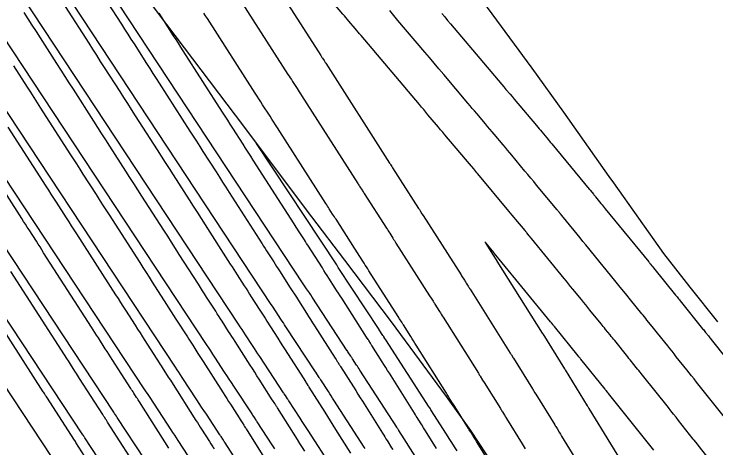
# Model space of a CAD drawing. Extents: x 954385 to 988206, y 1868364 to 1924553.
# Drawn here: x 957717.7 to 957772.8, y 1920076.3 to 1920110.4 of the extents above; entities that cross this region are included whole.
import ezdxf

# ---------------------------------------------------------------- set-up
doc = ezdxf.new("R2010")
doc.units = 0
for name, color, linetype in [('16', 7, 'Continuous'), ('24', 7, 'Continuous'), ('6', 7, 'Continuous'), ('7', 7, 'Continuous')]:
    doc.layers.add(name, color=color, linetype=linetype)

msp = doc.modelspace()

# ---------------------------------------------------------------- linework, layer by layer
at = {"layer": '16'}
for points in [[(957696.948, 1920161.236), (957702.103, 1920152.651), (957707.369, 1920144.14), (957712.471, 1920135.518), (957717.743, 1920127.012), (957722.993, 1920118.49), (957728.97, 1920110.46), (957735.033, 1920102.488), (957741.03, 1920094.471), (957743.61, 1920091.065), (957747.276, 1920086.23), (957747.643, 1920085.734), (957751.598, 1920080.345), (957753.528, 1920077.691), (957755.379, 1920074.839), (957758.957, 1920069.2), (957759.221, 1920068.78), (957762.498, 1920063.538), (957765.299, 1920060.111), (957767.11, 1920058.543), (957772.787, 1920054.182), (957774.358, 1920053.252)], [(957749.178, 1920075.673), (957748.129, 1920077.312), (957748.028, 1920077.471), (957747.859, 1920077.735), (957747.825, 1920077.788), (957747.791, 1920077.84), (957747.757, 1920077.893), (957747.723, 1920077.946), (957744.822, 1920082.434), (957744.758, 1920082.533), (957744.694, 1920082.632), (957744.63, 1920082.731), (957744.566, 1920082.83), (957744.254, 1920083.314), (957744.218, 1920083.369), (957744.182, 1920083.425), (957744.146, 1920083.48), (957744.11, 1920083.535), (957743.888, 1920083.876), (957743.847, 1920083.939), (957743.835, 1920083.957), (957741.068, 1920088.177), (957740.961, 1920088.339), (957740.855, 1920088.501), (957740.643, 1920088.824), (957740.59, 1920088.905), (957740.537, 1920088.986), (957740.484, 1920089.067), (957740.431, 1920089.148), (957705.298, 1920142.455)], [(957745.229, 1920076.278), (957745.173, 1920076.366), (957742.789, 1920080.054), (957742.678, 1920080.224), (957742.568, 1920080.395), (957742.458, 1920080.565), (957742.348, 1920080.736), (957741.749, 1920081.662), (957741.718, 1920081.711), (957741.686, 1920081.76), (957741.655, 1920081.808), (957741.623, 1920081.857), (957741.434, 1920082.148), (957741.363, 1920082.257), (957741.332, 1920082.304), (957739.012, 1920085.842), (957738.916, 1920085.988), (957738.82, 1920086.135), (957738.724, 1920086.281), (957738.628, 1920086.427), (957738.244, 1920087.013), (957738.148, 1920087.159), (957738.052, 1920087.305), (957737.956, 1920087.452), (957737.86, 1920087.598), (957702.96, 1920140.552)], [(957742.622, 1920074.786), (957740.755, 1920077.674), (957740.598, 1920077.916), (957740.442, 1920078.158), (957740.286, 1920078.4), (957740.129, 1920078.642), (957739.245, 1920080.011), (957739.218, 1920080.053), (957739.191, 1920080.094), (957739.164, 1920080.136), (957739.137, 1920080.178), (957738.973, 1920080.429), (957738.887, 1920080.562), (957738.858, 1920080.606), (957738.829, 1920080.651), (957736.956, 1920083.507), (957736.817, 1920083.719), (957736.678, 1920083.93), (957736.539, 1920084.142), (957736.4, 1920084.354), (957735.845, 1920085.201), (957735.706, 1920085.413), (957735.567, 1920085.624), (957735.428, 1920085.836), (957735.289, 1920086.047), (957700.621, 1920138.648)], [(957698.283, 1920136.745), (957732.756, 1920084.44), (957732.919, 1920084.192), (957733.082, 1920083.944), (957733.245, 1920083.695), (957733.408, 1920083.447), (957734.173, 1920082.28), (957734.354, 1920082.003), (957734.536, 1920081.726), (957734.718, 1920081.449), (957734.9, 1920081.172), (957736.326, 1920078.997), (957736.344, 1920078.968), (957736.363, 1920078.94), (957736.382, 1920078.911), (957736.401, 1920078.882), (957736.513, 1920078.71), (957736.65, 1920078.5), (957736.673, 1920078.464), (957736.695, 1920078.429), (957736.718, 1920078.394), (957736.741, 1920078.359), (957737.911, 1920076.548), (957738.113, 1920076.235)], [(957735.796, 1920074.295), (957734.237, 1920076.708), (957734.218, 1920076.736), (957734.2, 1920076.764), (957734.182, 1920076.793), (957734.163, 1920076.821), (957734.053, 1920076.99), (957733.915, 1920077.203), (957733.892, 1920077.238), (957733.869, 1920077.273), (957733.846, 1920077.308), (957733.823, 1920077.344), (957732.763, 1920078.96), (957732.578, 1920079.241), (957732.394, 1920079.522), (957732.21, 1920079.803), (957732.026, 1920080.084), (957730.86, 1920081.862), (957730.729, 1920082.062), (957730.597, 1920082.263), (957730.465, 1920082.463), (957730.333, 1920082.664), (957695.897, 1920134.914)], [(957693.262, 1920133.461), (957727.911, 1920080.887), (957728.012, 1920080.735), (957728.112, 1920080.582), (957728.213, 1920080.429), (957728.313, 1920080.276), (957729.972, 1920077.745), (957730.112, 1920077.531), (957730.252, 1920077.317), (957730.393, 1920077.103), (957730.533, 1920076.89), (957731.319, 1920075.69)], [(957727.918, 1920075.406), (957725.766, 1920078.691), (957725.697, 1920078.796), (957725.627, 1920078.901), (957725.558, 1920079.006), (957725.489, 1920079.111), (957690.628, 1920132.007)], [(957725.865, 1920073.067), (957723.218, 1920077.106), (957723.18, 1920077.163), (957723.143, 1920077.22), (957723.105, 1920077.278), (957723.067, 1920077.335), (957687.993, 1920130.554)], [(957720.645, 1920075.559), (957685.358, 1920129.1)], [(957752.477, 1920076.078), (957752.269, 1920076.405), (957752.061, 1920076.732), (957751.852, 1920077.059), (957751.644, 1920077.385), (957750.413, 1920079.309), (957750.367, 1920079.381), (957750.321, 1920079.454), (957750.297, 1920079.49), (957750.274, 1920079.526), (957746.856, 1920084.813), (957746.785, 1920084.924), (957746.713, 1920085.034), (957746.695, 1920085.062), (957746.678, 1920085.09), (957746.66, 1920085.117), (957746.642, 1920085.145), (957746.351, 1920085.591), (957746.338, 1920085.611), (957743.124, 1920090.512), (957743.032, 1920090.652), (957743.002, 1920090.698), (957736.7, 1920100.26)]]:
    msp.add_lwpolyline(points, dxfattribs=at)
at = {"layer": '24'}
msp.add_lwpolyline([(957713.84, 1920160.59), (957720.434, 1920152.977), (957727.181, 1920145.468), (957733.7, 1920137.805), (957740.31, 1920130.203), (957746.549, 1920122.351), (957752.408, 1920114.241), (957758.326, 1920106.171), (957760.827, 1920102.711), (957764.393, 1920097.665), (957764.754, 1920097.151), (957768.694, 1920091.596), (957770.742, 1920088.943), (957772.912, 1920086.219)], dxfattribs=at)
at = {"layer": '6'}
for points in [[(957750.839, 1920076.271), (957749.973, 1920077.662), (957749.831, 1920077.891), (957749.688, 1920078.12), (957749.403, 1920078.578), (957749.332, 1920078.693), (957749.261, 1920078.807), (957749.189, 1920078.921), (957749.117, 1920079.036), (957747.141, 1920082.181), (957746.998, 1920082.408), (957746.856, 1920082.635), (957746.713, 1920082.861), (957746.571, 1920083.088), (957745.77, 1920084.359), (957745.743, 1920084.403), (957745.715, 1920084.447), (957745.687, 1920084.492), (957745.659, 1920084.536), (957745.517, 1920084.76), (957745.49, 1920084.801), (957745.464, 1920084.843), (957745.358, 1920085.008), (957743.402, 1920088.078), (957743.275, 1920088.277), (957743.148, 1920088.476), (957743.021, 1920088.675), (957742.895, 1920088.873), (957742.387, 1920089.668), (957742.26, 1920089.867), (957742.133, 1920090.066), (957742.006, 1920090.265), (957741.879, 1920090.463), (957740.732, 1920092.257), (957740.642, 1920092.398), (957740.552, 1920092.538), (957740.462, 1920092.679), (957740.372, 1920092.819), (957740.011, 1920093.38), (957739.921, 1920093.521), (957739.831, 1920093.661), (957739.741, 1920093.801), (957739.652, 1920093.942), (957736.453, 1920098.945), (957736.252, 1920099.259), (957736.051, 1920099.573), (957735.85, 1920099.888), (957735.648, 1920100.202), (957734.842, 1920101.458), (957734.64, 1920101.772), (957734.439, 1920102.086), (957734.237, 1920102.4), (957734.036, 1920102.715), (957730.952, 1920107.535), (957730.761, 1920107.833), (957730.571, 1920108.13), (957730.38, 1920108.428), (957730.189, 1920108.725), (957729.426, 1920109.915), (957729.235, 1920110.213), (957729.045, 1920110.511)], [(957717.17, 1920101.546), (957720.151, 1920096.897), (957720.351, 1920096.585), (957720.551, 1920096.273), (957720.751, 1920095.961), (957720.951, 1920095.648), (957721.751, 1920094.399), (957721.951, 1920094.087), (957722.151, 1920093.774), (957722.351, 1920093.462), (957722.551, 1920093.15), (957725.631, 1920088.353), (957725.823, 1920088.053), (957726.015, 1920087.753), (957726.207, 1920087.453), (957726.399, 1920087.153), (957727.166, 1920085.954), (957727.358, 1920085.654), (957727.55, 1920085.354), (957727.742, 1920085.054), (957727.934, 1920084.754), (957729.058, 1920083.004), (957729.138, 1920082.88), (957729.217, 1920082.756), (957729.297, 1920082.631), (957729.377, 1920082.507), (957729.695, 1920082.009), (957729.775, 1920081.885), (957729.854, 1920081.76), (957729.934, 1920081.636), (957730.013, 1920081.511), (957731.947, 1920078.48), (957732.059, 1920078.305), (957732.17, 1920078.13), (957732.281, 1920077.956), (957732.393, 1920077.781), (957733.001, 1920076.826), (957733.12, 1920076.641), (957733.275, 1920076.397), (957733.308, 1920076.345), (957733.375, 1920076.239)]]:
    msp.add_lwpolyline(points, dxfattribs=at)
at = {"layer": '7'}
for points in [[(957773.241, 1920074.194), (957771.415, 1920076.518), (957771.4, 1920076.538), (957771.384, 1920076.558), (957771.369, 1920076.577), (957771.353, 1920076.597), (957771.244, 1920076.734), (957771.094, 1920076.923), (957771.022, 1920077.012), (957769.865, 1920078.469), (957769.664, 1920078.721), (957769.464, 1920078.974), (957769.263, 1920079.226), (957769.062, 1920079.479), (957767.028, 1920082.034), (957766.932, 1920082.155), (957766.836, 1920082.275), (957766.74, 1920082.395), (957766.643, 1920082.515), (957766.258, 1920082.995), (957766.162, 1920083.115), (957766.066, 1920083.235), (957765.969, 1920083.355), (957765.873, 1920083.475), (957764.846, 1920084.751), (957764.757, 1920084.861), (957764.668, 1920084.972), (957764.578, 1920085.082), (957764.489, 1920085.193), (957764.132, 1920085.635), (957764.043, 1920085.745), (957763.953, 1920085.856), (957763.864, 1920085.966), (957763.775, 1920086.077), (957762.906, 1920087.15), (957762.738, 1920087.358), (957762.569, 1920087.565), (957762.4, 1920087.773), (957762.232, 1920087.98), (957761.556, 1920088.808), (957761.387, 1920089.015), (957761.217, 1920089.222), (957761.048, 1920089.429), (957760.879, 1920089.636), (957758.3, 1920092.791), (957758.257, 1920092.843), (957758.186, 1920092.93), (957758.158, 1920092.965), (957758.129, 1920092.999), (957757.944, 1920093.224), (957757.909, 1920093.267), (957757.873, 1920093.31), (957757.838, 1920093.353), (957757.802, 1920093.396), (957757.071, 1920094.28), (957756.937, 1920094.442), (957756.803, 1920094.604), (957756.669, 1920094.765), (957756.535, 1920094.927), (957754.106, 1920097.858), (957754.025, 1920097.956), (957753.943, 1920098.054), (957753.861, 1920098.152), (957753.778, 1920098.249), (957753.449, 1920098.64), (957753.284, 1920098.835), (957753.119, 1920099.03), (957751.507, 1920100.938), (957751.34, 1920101.135), (957751.173, 1920101.333), (957751.006, 1920101.53), (957750.84, 1920101.727), (957750.173, 1920102.517), (957750.006, 1920102.714), (957749.839, 1920102.912), (957749.673, 1920103.109), (957749.506, 1920103.306), (957744.922, 1920108.733), (957744.803, 1920108.874), (957744.683, 1920109.016), (957744.564, 1920109.157), (957744.444, 1920109.299), (957743.966, 1920109.864), (957743.846, 1920110.006), (957743.727, 1920110.147), (957743.607, 1920110.289), (957743.488, 1920110.43), (957738.346, 1920116.519)], [(957736.623, 1920115.181), (957741.746, 1920107.175), (957741.779, 1920107.124), (957741.811, 1920107.073), (957741.844, 1920107.022), (957741.877, 1920106.971), (957742.007, 1920106.767), (957742.04, 1920106.716), (957742.073, 1920106.665), (957742.105, 1920106.614), (957742.138, 1920106.563), (957747.162, 1920098.705), (957747.2, 1920098.645), (957747.238, 1920098.586), (957747.333, 1920098.438), (957747.371, 1920098.378), (957747.39, 1920098.349), (957749.443, 1920095.141), (957749.501, 1920095.05), (957749.56, 1920094.958), (957749.706, 1920094.729), (957749.794, 1920094.591), (957752.776, 1920089.912), (957752.813, 1920089.854), (957753.038, 1920089.499), (957753.075, 1920089.441), (957753.112, 1920089.383), (957753.148, 1920089.325), (957753.185, 1920089.266), (957753.332, 1920089.033), (957753.369, 1920088.975), (957753.405, 1920088.916), (957753.442, 1920088.858), (957753.479, 1920088.8), (957756.646, 1920083.759), (957756.666, 1920083.726), (957756.687, 1920083.694), (957756.707, 1920083.662), (957756.727, 1920083.63), (957756.868, 1920083.403), (957756.888, 1920083.371), (957758.385, 1920080.964), (957758.407, 1920080.929), (957758.429, 1920080.894), (957758.451, 1920080.858), (957758.473, 1920080.823), (957758.582, 1920080.645), (957758.626, 1920080.574), (957758.648, 1920080.539), (957760.134, 1920078.131), (957760.179, 1920078.057), (957760.225, 1920077.984), (957760.27, 1920077.91), (957760.315, 1920077.836), (957760.496, 1920077.541), (957760.587, 1920077.393), (957760.677, 1920077.245), (957763.722, 1920072.266)], [(957723.565, 1920113.573), (957726.092, 1920109.621), (957726.339, 1920109.234), (957726.587, 1920108.848), (957726.834, 1920108.462), (957727.081, 1920108.075), (957728.072, 1920106.531), (957728.319, 1920106.145), (957728.567, 1920105.759), (957728.814, 1920105.372), (957729.062, 1920104.986), (957731.466, 1920101.228), (957731.724, 1920100.826), (957731.981, 1920100.424), (957732.239, 1920100.022), (957732.497, 1920099.62), (957733.528, 1920098.013), (957733.786, 1920097.611), (957734.044, 1920097.209), (957734.301, 1920096.807), (957734.558, 1920096.405), (957737.148, 1920092.354), (957737.262, 1920092.177), (957737.375, 1920091.999), (957737.489, 1920091.822), (957737.602, 1920091.645), (957738.057, 1920090.936), (957738.171, 1920090.759), (957738.285, 1920090.582), (957738.398, 1920090.404), (957738.512, 1920090.227), (957739.358, 1920088.904), (957739.518, 1920088.654), (957739.678, 1920088.405), (957739.837, 1920088.155), (957739.996, 1920087.905), (957740.634, 1920086.906), (957740.793, 1920086.656), (957740.953, 1920086.407), (957741.112, 1920086.157), (957741.271, 1920085.907), (957742.887, 1920083.372), (957742.953, 1920083.269), (957743.019, 1920083.165), (957743.052, 1920083.113), (957743.085, 1920083.062), (957743.2, 1920082.88), (957743.224, 1920082.841), (957743.249, 1920082.802), (957743.273, 1920082.763), (957743.298, 1920082.724), (957744.317, 1920081.106), (957744.495, 1920080.824), (957744.673, 1920080.541), (957744.851, 1920080.258), (957745.028, 1920079.975), (957746.608, 1920077.461), (957746.697, 1920077.32), (957746.785, 1920077.178), (957746.874, 1920077.036), (957746.962, 1920076.895), (957747.315, 1920076.327), (957747.404, 1920076.185)], [(957734.733, 1920112.632), (957739.176, 1920105.688), (957739.265, 1920105.55), (957739.354, 1920105.411), (957739.443, 1920105.272), (957739.532, 1920105.133), (957739.888, 1920104.579), (957739.977, 1920104.44), (957740.066, 1920104.301), (957740.154, 1920104.163), (957740.243, 1920104.024), (957744.659, 1920097.117), (957744.701, 1920097.05), (957744.744, 1920096.984), (957744.787, 1920096.917), (957744.829, 1920096.851), (957745, 1920096.584), (957745.043, 1920096.518), (957745.085, 1920096.451), (957745.128, 1920096.385), (957745.171, 1920096.318), (957746.922, 1920093.582), (957746.983, 1920093.485), (957747.045, 1920093.388), (957747.107, 1920093.292), (957747.169, 1920093.195), (957747.416, 1920092.807), (957747.478, 1920092.711), (957747.539, 1920092.614), (957747.601, 1920092.517), (957747.663, 1920092.42), (957750.301, 1920088.281), (957750.361, 1920088.187), (957750.381, 1920088.156), (957750.576, 1920087.848), (957750.611, 1920087.793), (957750.646, 1920087.738), (957750.681, 1920087.683), (957750.715, 1920087.628), (957751.078, 1920087.051), (957751.15, 1920086.937), (957751.222, 1920086.822), (957751.294, 1920086.708), (957751.366, 1920086.594), (957754.137, 1920082.184), (957754.174, 1920082.125), (957754.211, 1920082.065), (957754.249, 1920082.005), (957754.286, 1920081.946), (957754.472, 1920081.647), (957754.583, 1920081.468), (957755.869, 1920079.4), (957755.909, 1920079.336), (957755.949, 1920079.272), (957755.988, 1920079.209), (957756.028, 1920079.145), (957756.186, 1920078.89), (957756.225, 1920078.826), (957756.264, 1920078.762), (957756.304, 1920078.698), (957756.343, 1920078.634), (957757.58, 1920076.63), (957757.66, 1920076.5), (957757.74, 1920076.371), (957757.819, 1920076.241)], [(957721.679, 1920111.015), (957723.52, 1920108.135), (957723.824, 1920107.66), (957724.128, 1920107.185), (957724.432, 1920106.71), (957724.737, 1920106.235), (957725.954, 1920104.337), (957726.259, 1920103.862), (957726.563, 1920103.387), (957726.867, 1920102.912), (957727.171, 1920102.437), (957728.896, 1920099.741), (957729.21, 1920099.251), (957729.524, 1920098.762), (957729.838, 1920098.272), (957730.152, 1920097.782), (957731.409, 1920095.824), (957731.723, 1920095.335), (957732.037, 1920094.845), (957732.35, 1920094.355), (957732.664, 1920093.865), (957734.645, 1920090.767), (957734.782, 1920090.552), (957734.919, 1920090.338), (957735.056, 1920090.124), (957735.193, 1920089.91), (957735.743, 1920089.053), (957735.881, 1920088.839), (957736.018, 1920088.625), (957736.155, 1920088.411), (957736.292, 1920088.197), (957736.921, 1920087.214), (957737.071, 1920086.979), (957737.222, 1920086.744), (957737.372, 1920086.508), (957737.522, 1920086.273), (957738.373, 1920084.939), (957738.565, 1920084.638), (957738.757, 1920084.338), (957738.949, 1920084.037), (957739.14, 1920083.736), (957740.416, 1920081.735), (957740.495, 1920081.612), (957740.574, 1920081.488), (957740.613, 1920081.426), (957740.652, 1920081.364), (957740.741, 1920081.224), (957740.762, 1920081.191), (957740.783, 1920081.157), (957740.804, 1920081.124), (957740.826, 1920081.09), (957742.063, 1920079.125), (957742.276, 1920078.786), (957742.49, 1920078.447), (957742.703, 1920078.108), (957742.916, 1920077.769), (957744.098, 1920075.887)], [(957740.498, 1920076.049), (957740.306, 1920076.353), (957740.115, 1920076.657), (957739.924, 1920076.961), (957738.353, 1920079.455), (957738.318, 1920079.512), (957738.282, 1920079.569), (957738.21, 1920079.681), (957738.174, 1920079.738), (957738.138, 1920079.794), (957737.967, 1920080.063), (957737.944, 1920080.099), (957736.918, 1920081.708), (957736.74, 1920081.988), (957736.561, 1920082.268), (957736.383, 1920082.549), (957736.204, 1920082.829), (957735.019, 1920084.686), (957734.893, 1920084.884), (957734.766, 1920085.082), (957734.639, 1920085.281), (957734.512, 1920085.479), (957734.005, 1920086.272), (957733.878, 1920086.47), (957733.751, 1920086.669), (957733.624, 1920086.867), (957733.497, 1920087.065), (957732.785, 1920088.175), (957732.623, 1920088.426), (957732.463, 1920088.677), (957732.302, 1920088.928), (957732.141, 1920089.179), (957730.638, 1920091.53), (957730.334, 1920092.006), (957730.029, 1920092.481), (957729.725, 1920092.956), (957729.42, 1920093.432), (957727.694, 1920096.121), (957727.38, 1920096.61), (957727.066, 1920097.099), (957726.752, 1920097.589), (957726.439, 1920098.078), (957725.186, 1920100.037), (957724.873, 1920100.526), (957724.559, 1920101.016), (957724.246, 1920101.505), (957723.932, 1920101.995), (957722.316, 1920104.514), (957721.993, 1920105.018), (957721.67, 1920105.522), (957721.347, 1920106.026), (957721.025, 1920106.53), (957719.736, 1920108.547), (957719.413, 1920109.051), (957719.09, 1920109.555), (957718.767, 1920110.059), (957718.444, 1920110.563)], [(957755.026, 1920075.128), (957754.039, 1920076.729), (957753.982, 1920076.821), (957753.925, 1920076.914), (957753.868, 1920077.006), (957753.811, 1920077.098), (957753.583, 1920077.467), (957753.526, 1920077.559), (957753.468, 1920077.651), (957753.411, 1920077.743), (957753.354, 1920077.836), (957752.278, 1920079.565), (957752.17, 1920079.739), (957752.061, 1920079.914), (957751.845, 1920080.262), (957751.79, 1920080.349), (957751.736, 1920080.436), (957751.682, 1920080.523), (957751.627, 1920080.61), (957749.254, 1920084.387), (957749.146, 1920084.558), (957749.039, 1920084.729), (957748.932, 1920084.899), (957748.824, 1920085.07), (957748.243, 1920085.993), (957748.212, 1920086.043), (957748.18, 1920086.093), (957748.149, 1920086.142), (957748.118, 1920086.192), (957747.949, 1920086.458), (957747.919, 1920086.505), (957747.83, 1920086.645), (957745.532, 1920090.249), (957745.438, 1920090.397), (957745.344, 1920090.545), (957745.25, 1920090.693), (957745.155, 1920090.84), (957744.778, 1920091.432), (957744.684, 1920091.579), (957744.589, 1920091.727), (957744.495, 1920091.875), (957744.4, 1920092.023), (957742.951, 1920094.288), (957742.885, 1920094.391), (957742.819, 1920094.495), (957742.752, 1920094.598), (957742.686, 1920094.702), (957742.42, 1920095.115), (957742.354, 1920095.219), (957742.288, 1920095.322), (957742.221, 1920095.426), (957742.155, 1920095.529), (957738.348, 1920101.484), (957738.203, 1920101.711), (957738.058, 1920101.937), (957737.913, 1920102.164), (957737.768, 1920102.39), (957737.187, 1920103.296), (957737.041, 1920103.522), (957736.896, 1920103.749), (957736.751, 1920103.975), (957736.606, 1920104.202), (957732.842, 1920110.084), (957732.709, 1920110.293), (957732.575, 1920110.502)], [(957773.57, 1920078.604), (957771.276, 1920081.49), (957771.084, 1920081.732), (957770.891, 1920081.974), (957770.699, 1920082.216), (957770.507, 1920082.458), (957769.689, 1920083.485), (957769.52, 1920083.697), (957769.352, 1920083.908), (957769.183, 1920084.119), (957769.014, 1920084.33), (957768.203, 1920085.34), (957768.101, 1920085.467), (957767.999, 1920085.595), (957767.896, 1920085.722), (957767.794, 1920085.85), (957767.384, 1920086.359), (957767.281, 1920086.486), (957767.179, 1920086.613), (957767.076, 1920086.741), (957766.973, 1920086.868), (957766.097, 1920087.952), (957765.995, 1920088.078), (957765.893, 1920088.204), (957765.791, 1920088.331), (957765.689, 1920088.457), (957765.28, 1920088.962), (957765.178, 1920089.088), (957765.075, 1920089.214), (957764.973, 1920089.341), (957764.87, 1920089.466), (957763.031, 1920091.72), (957762.805, 1920091.997), (957762.579, 1920092.274), (957762.352, 1920092.551), (957762.126, 1920092.828), (957760.822, 1920094.422), (957760.766, 1920094.49), (957760.711, 1920094.559), (957760.588, 1920094.71), (957760.566, 1920094.737), (957760.544, 1920094.763), (957760.522, 1920094.79), (957760.5, 1920094.817), (957760.412, 1920094.923), (957760.368, 1920094.976), (957760.325, 1920095.03), (957758.712, 1920096.979), (957758.484, 1920097.255), (957758.256, 1920097.53), (957758.027, 1920097.806), (957757.799, 1920098.082), (957756.773, 1920099.32), (957756.6, 1920099.528), (957756.427, 1920099.735), (957756.254, 1920099.941), (957756.08, 1920100.148), (957755.38, 1920100.976), (957755.208, 1920101.18), (957755.036, 1920101.384), (957754.864, 1920101.588), (957754.692, 1920101.791), (957754.003, 1920102.606), (957753.831, 1920102.81), (957753.659, 1920103.014), (957753.486, 1920103.218), (957753.314, 1920103.421), (957751.414, 1920105.671), (957751.04, 1920106.114), (957750.666, 1920106.557), (957750.292, 1920107), (957749.918, 1920107.443), (957747.819, 1920109.927), (957747.494, 1920110.312), (957747.169, 1920110.697)], [(957751.263, 1920110.474), (957751.492, 1920110.202), (957751.722, 1920109.93), (957751.952, 1920109.658), (957755.983, 1920104.885), (957756.144, 1920104.695), (957756.305, 1920104.504), (957756.627, 1920104.123), (957756.788, 1920103.933), (957756.949, 1920103.742), (957758.712, 1920101.654), (957758.813, 1920101.535), (957758.913, 1920101.416), (957759.013, 1920101.297), (957759.112, 1920101.177), (957759.51, 1920100.697), (957759.609, 1920100.577), (957759.708, 1920100.457), (957759.808, 1920100.337), (957759.907, 1920100.217), (957762.847, 1920096.663), (957762.88, 1920096.623), (957762.922, 1920096.572), (957762.947, 1920096.542), (957763.179, 1920096.257), (957763.22, 1920096.206), (957763.262, 1920096.155), (957763.303, 1920096.105), (957763.345, 1920096.054), (957763.77, 1920095.533), (957763.855, 1920095.43), (957763.94, 1920095.326), (957764.025, 1920095.222), (957764.109, 1920095.118), (957767.518, 1920090.941), (957767.55, 1920090.902), (957767.581, 1920090.864), (957767.613, 1920090.825), (957767.644, 1920090.786), (957767.77, 1920090.631), (957767.833, 1920090.553), (957767.896, 1920090.475), (957769.629, 1920088.33), (957769.66, 1920088.293), (957769.69, 1920088.255), (957769.72, 1920088.218), (957769.75, 1920088.18), (957769.871, 1920088.03), (957769.932, 1920087.954), (957769.992, 1920087.879), (957771.754, 1920085.683), (957771.811, 1920085.612), (957771.868, 1920085.541), (957771.924, 1920085.47), (957771.981, 1920085.399), (957772.207, 1920085.116), (957772.263, 1920085.045), (957772.319, 1920084.974), (957772.376, 1920084.903), (957772.432, 1920084.832), (957776.117, 1920080.195)], [(957717.621, 1920106.347), (957718.681, 1920104.688), (957718.946, 1920104.274), (957719.212, 1920103.859), (957719.477, 1920103.445), (957719.743, 1920103.03), (957722.042, 1920099.446), (957722.298, 1920099.045), (957722.555, 1920098.644), (957722.812, 1920098.243), (957723.069, 1920097.842), (957724.095, 1920096.239), (957724.352, 1920095.838), (957724.608, 1920095.437), (957724.865, 1920095.036), (957725.122, 1920094.635), (957727.525, 1920090.892), (957727.774, 1920090.505), (957728.022, 1920090.117), (957728.27, 1920089.73), (957728.518, 1920089.342), (957729.638, 1920087.591), (957729.822, 1920087.303), (957730.006, 1920087.015), (957730.191, 1920086.727), (957730.376, 1920086.439), (957731.277, 1920085.034), (957731.381, 1920084.873), (957731.484, 1920084.712), (957731.587, 1920084.551), (957731.691, 1920084.389), (957732.104, 1920083.744), (957732.207, 1920083.583), (957732.31, 1920083.421), (957732.413, 1920083.26), (957732.516, 1920083.098), (957734.076, 1920080.654), (957734.221, 1920080.427), (957734.366, 1920080.199), (957734.511, 1920079.972), (957734.656, 1920079.745), (957735.473, 1920078.463), (957735.578, 1920078.298), (957735.707, 1920078.096), (957735.736, 1920078.05), (957735.765, 1920078.004), (957735.823, 1920077.913), (957735.852, 1920077.867), (957735.881, 1920077.821), (957737.814, 1920074.751)], [(957729.819, 1920076.305), (957727.51, 1920079.924), (957727.454, 1920080.011), (957727.398, 1920080.099), (957727.342, 1920080.186), (957727.286, 1920080.274), (957727.062, 1920080.624), (957727.006, 1920080.712), (957726.95, 1920080.799), (957726.894, 1920080.886), (957726.838, 1920080.974), (957725.365, 1920083.268), (957725.23, 1920083.48), (957725.094, 1920083.692), (957724.958, 1920083.904), (957724.822, 1920084.116), (957724.28, 1920084.965), (957724.144, 1920085.177), (957724.008, 1920085.389), (957723.872, 1920085.601), (957723.736, 1920085.813), (957719.98, 1920091.665), (957719.836, 1920091.888), (957719.693, 1920092.112), (957719.55, 1920092.336), (957719.407, 1920092.559), (957718.834, 1920093.454), (957718.691, 1920093.678), (957718.548, 1920093.901), (957718.404, 1920094.125), (957718.261, 1920094.349), (957714.597, 1920100.062)], [(957767.909, 1920076.134), (957764.367, 1920080.583), (957764.343, 1920080.613), (957764.32, 1920080.642), (957764.297, 1920080.671), (957764.273, 1920080.7), (957764.179, 1920080.817), (957764.132, 1920080.876), (957764.085, 1920080.934), (957762.192, 1920083.286), (957762.157, 1920083.33), (957762.121, 1920083.375), (957762.032, 1920083.485), (957761.978, 1920083.551), (957760.115, 1920085.853), (957760.089, 1920085.885), (957760.064, 1920085.916), (957760.038, 1920085.948), (957760.012, 1920085.98), (957759.882, 1920086.139), (957759.83, 1920086.202), (957759.805, 1920086.234), (957755.777, 1920091.159), (957755.77, 1920091.167), (957755.382, 1920091.639), (957755.343, 1920091.686), (957754.751, 1920092.4), (957754.674, 1920092.489), (957754.643, 1920092.515), (957754.658, 1920092.478), (957754.719, 1920092.377), (957755.245, 1920091.552), (957755.576, 1920091.03), (957755.591, 1920091.006), (957759.156, 1920085.333), (957759.168, 1920085.313), (957759.193, 1920085.274), (957760.9, 1920082.529), (957760.918, 1920082.501), (957760.953, 1920082.444), (957762.688, 1920079.633), (957762.71, 1920079.597), (957762.732, 1920079.561), (957762.82, 1920079.417), (957766.221, 1920073.854)], [(957727.691, 1920074.13), (957725.007, 1920078.337), (957724.975, 1920078.387), (957724.943, 1920078.438), (957724.91, 1920078.488), (957724.878, 1920078.539), (957724.748, 1920078.741), (957724.716, 1920078.792), (957724.684, 1920078.842), (957724.651, 1920078.893), (957724.619, 1920078.944), (957722.797, 1920081.782), (957722.717, 1920081.906), (957722.637, 1920082.031), (957722.558, 1920082.155), (957722.478, 1920082.279), (957722.16, 1920082.777), (957722.081, 1920082.901), (957722.001, 1920083.025), (957721.921, 1920083.15), (957721.842, 1920083.274), (957717.409, 1920090.18)], [(957725.562, 1920071.956), (957722.504, 1920076.749), (957722.469, 1920076.804), (957722.417, 1920076.886), (957722.399, 1920076.913), (957720.228, 1920080.296), (957720.181, 1920080.369), (957720.134, 1920080.442), (957720.041, 1920080.588), (957719.994, 1920080.661), (957719.947, 1920080.734), (957714.837, 1920088.694)]]:
    msp.add_lwpolyline(points, dxfattribs=at)

doc.saveas('drawing.dxf')
